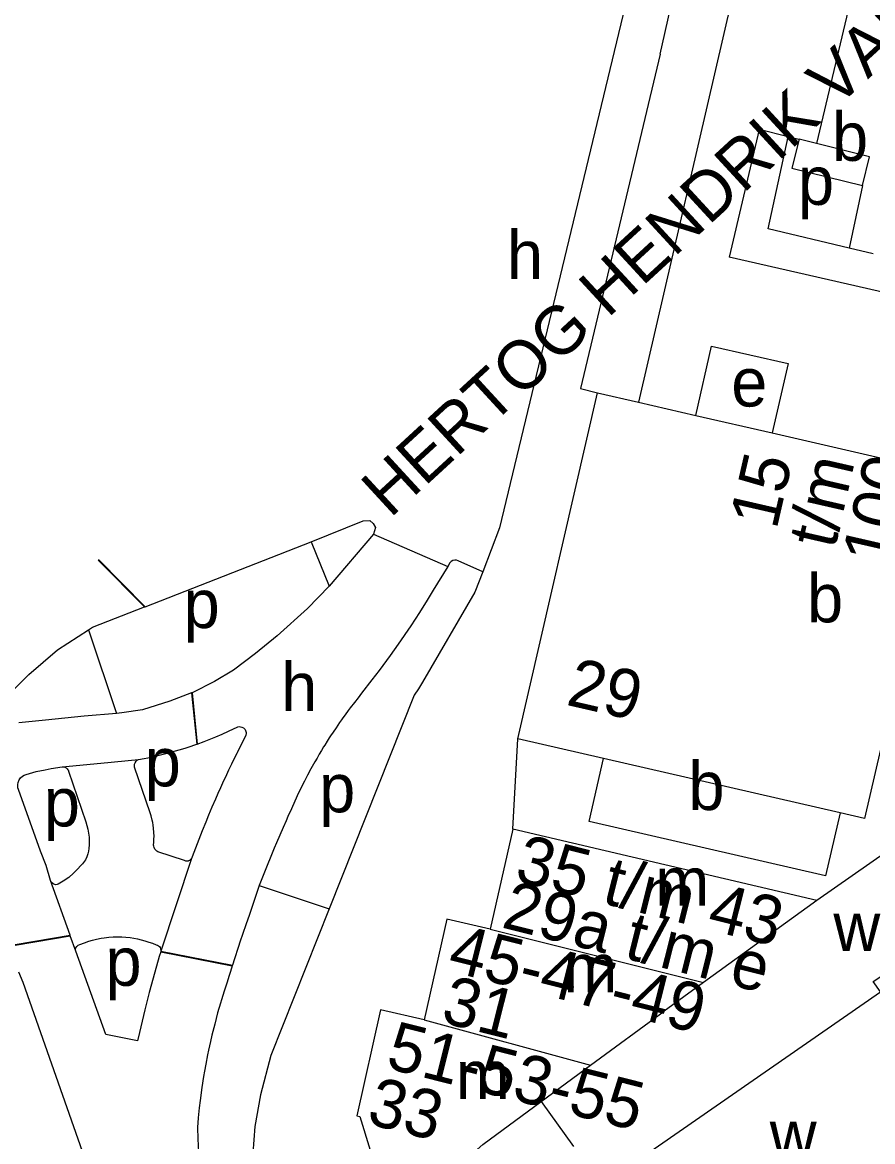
# Model space of a CAD drawing. Extents: x 161141 to 163125, y 381621 to 383200.
# Drawn here: x 161806 to 161876, y 382550.5 to 382642.8 of the extents above; entities that cross this region are included whole.
import ezdxf

# ---------------------------------------------------------------- set-up
doc = ezdxf.new("R2010")
doc.units = 0
for name, color, linetype in [('BLT_Basislijn', 7, 'Continuous'), ('BLT_Bebouwing', 7, 'Continuous'), ('BLT_Centroide', 7, 'Continuous'), ('BLT_Huisnummer_reeks', 7, 'Continuous'), ('BLT_Onderverdeling_panden', 7, 'Continuous'), ('BLT_Straatnaam_verkleind', 7, 'Continuous'), ('BLT_Vlakafsluiter', 7, 'Continuous')]:
    doc.layers.add(name, color=color, linetype=linetype)

msp = doc.modelspace()

# ---------------------------------------------------------------- linework, layer by layer
at = {"layer": 'BLT_Basislijn'}
for p, q in [((161859.617, 382660.619), (161845.278, 382601.115)), ((161867.379, 382657.4), (161856.759, 382611.458)), ((161876.778, 382655.39), (161871.42, 382632.793)), ((161858.521, 382640.166), (161859.365, 382643.819)), ((161869.073, 382633.336), (161869.976, 382633.152)), ((161875.195, 382629.325), (161874.099, 382624.165)), ((161876.093, 382623.687), (161874.099, 382624.165)), ((161829.763, 382599.94), (161834.055, 382601.69)), ((161834.055, 382601.69), (161834.595, 382601.7)), ((161834.595, 382601.7), (161834.883, 382601.46)), ((161834.883, 382601.46), (161835.075, 382601.123)), ((161835.075, 382601.123), (161834.916, 382600.577)), ((161816.089, 382594.601), (161829.763, 382599.94)), ((161829.763, 382599.94), (161831.256, 382596.303)), ((161834.916, 382600.577), (161831.256, 382596.303)), ((161843.906, 382597.485), (161841.89, 382598.384)), ((161831.256, 382596.303), (161829.457, 382594.449)), ((161811.75, 382592.906), (161816.038, 382594.581)), ((161816.038, 382594.581), (161816.089, 382594.601)), ((161829.457, 382594.449), (161826.96, 382592.192)), ((161808.872, 382591.056), (161811.416, 382592.692)), ((161811.416, 382592.692), (161811.75, 382592.906)), ((161811.416, 382592.692), (161813.723, 382585.804)), ((161826.96, 382592.192), (161825.184, 382590.751)), ((161806.499, 382589.02), (161808.872, 382591.056)), ((161825.184, 382590.751), (161823.359, 382589.359)), ((161803.641, 382586.196), (161806.499, 382589.02)), ((161823.359, 382589.359), (161821.793, 382588.439)), ((161821.793, 382588.439), (161819.95, 382587.51)), ((161819.902, 382587.486), (161818.125, 382586.814)), ((161819.95, 382587.51), (161819.902, 382587.486)), ((161815.869, 382586.093), (161814.169, 382585.842)), ((161818.125, 382586.814), (161815.869, 382586.093)), ((161807.881, 382585.243), (161805.668, 382585.038)), ((161811.052, 382585.571), (161807.881, 382585.243)), ((161813.723, 382585.804), (161811.052, 382585.571)), ((161814.169, 382585.842), (161813.723, 382585.804)), ((161822.445, 382584.097), (161822.965, 382584.328)), ((161822.965, 382584.328), (161823.724, 382584.696)), ((161823.724, 382584.696), (161823.837, 382584.714)), ((161823.837, 382584.714), (161823.951, 382584.707)), ((161823.951, 382584.707), (161824.056, 382584.682)), ((161824.056, 382584.682), (161824.19, 382584.617)), ((161824.19, 382584.617), (161824.26, 382584.552)), ((161824.26, 382584.552), (161824.329, 382584.465)), ((161824.329, 382584.465), (161824.369, 382584.39)), ((161824.369, 382584.39), (161824.396, 382584.313)), ((161824.396, 382584.313), (161824.414, 382584.234)), ((161824.414, 382584.234), (161824.419, 382584.149)), ((161819.634, 382583.02), (161820.339, 382583.259)), ((161820.339, 382583.259), (161820.387, 382583.277)), ((161820.387, 382583.277), (161820.965, 382583.488)), ((161820.965, 382583.488), (161821.917, 382583.866)), ((161821.917, 382583.866), (161822.445, 382584.097)), ((161824.16, 382583.543), (161823.859, 382582.951)), ((161824.398, 382584.007), (161824.16, 382583.543)), ((161824.419, 382584.149), (161824.398, 382584.007)), ((161846.392, 382576.248), (161846.809, 382583.695)), ((161817.029, 382582.3), (161817.791, 382582.487)), ((161817.791, 382582.487), (161818.895, 382582.789)), ((161818.895, 382582.789), (161819.38, 382582.938)), ((161819.38, 382582.938), (161819.634, 382583.02)), ((161823.635, 382582.498), (161823.377, 382581.97)), ((161823.665, 382582.562), (161823.635, 382582.498)), ((161823.859, 382582.951), (161823.665, 382582.562)), ((161815.197, 382581.494), (161815.219, 382581.611)), ((161815.206, 382581.383), (161815.197, 382581.494)), ((161815.219, 382581.611), (161815.259, 382581.73)), ((161815.259, 382581.73), (161815.351, 382581.867)), ((161815.351, 382581.867), (161815.388, 382581.897)), ((161815.388, 382581.897), (161815.436, 382581.942)), ((161815.436, 382581.942), (161815.493, 382581.979)), ((161815.493, 382581.979), (161815.55, 382582.007)), ((161815.55, 382582.007), (161816.006, 382582.091)), ((161816.006, 382582.091), (161816.302, 382582.144)), ((161816.302, 382582.144), (161816.678, 382582.223)), ((161816.678, 382582.223), (161816.902, 382582.273)), ((161816.902, 382582.273), (161817.029, 382582.3)), ((161823.2, 382581.609), (161822.969, 382581.121)), ((161823.377, 382581.97), (161823.2, 382581.609)), ((161816.498, 382577.602), (161815.206, 382581.383)), ((161822.73, 382580.613), (161822.558, 382580.247)), ((161822.78, 382580.725), (161822.73, 382580.613)), ((161822.969, 382581.121), (161822.78, 382580.725)), ((161822.29, 382579.66), (161822.089, 382579.205)), ((161822.558, 382580.247), (161822.29, 382579.66)), ((161821.875, 382578.734), (161821.592, 382578.076)), ((161822.089, 382579.205), (161821.875, 382578.734)), ((161821.592, 382578.076), (161821.313, 382577.426)), ((161816.578, 382577.356), (161816.498, 382577.602)), ((161816.671, 382577.003), (161816.578, 382577.356)), ((161816.709, 382576.811), (161816.671, 382577.003)), ((161816.749, 382576.587), (161816.709, 382576.811)), ((161821.077, 382576.849), (161820.8, 382576.115)), ((161821.313, 382577.426), (161821.077, 382576.849)), ((161816.781, 382576.351), (161816.749, 382576.587)), ((161816.814, 382575.992), (161816.781, 382576.351)), ((161816.821, 382575.691), (161816.814, 382575.992)), ((161820.8, 382576.115), (161819.952, 382573.975)), ((161816.789, 382574.934), (161816.801, 382575.198)), ((161816.801, 382575.198), (161816.816, 382575.422)), ((161816.816, 382575.422), (161816.821, 382575.691)), ((161816.802, 382574.849), (161816.789, 382574.934)), ((161816.829, 382574.735), (161816.802, 382574.849)), ((161816.893, 382574.611), (161816.829, 382574.735)), ((161816.958, 382574.531), (161816.893, 382574.611)), ((161817.045, 382574.452), (161816.958, 382574.531)), ((161817.121, 382574.403), (161817.045, 382574.452)), ((161819.319, 382573.678), (161817.121, 382574.403)), ((161819.383, 382573.647), (161819.319, 382573.678)), ((161819.437, 382573.633), (161819.383, 382573.647)), ((161819.483, 382573.625), (161819.437, 382573.633)), ((161819.528, 382573.621), (161819.483, 382573.625)), ((161819.571, 382573.622), (161819.528, 382573.621)), ((161819.632, 382573.633), (161819.571, 382573.622)), ((161819.671, 382573.644), (161819.632, 382573.633)), ((161819.738, 382573.673), (161819.671, 382573.644)), ((161819.801, 382573.718), (161819.738, 382573.673)), ((161819.835, 382573.748), (161819.801, 382573.718)), ((161819.885, 382573.814), (161819.835, 382573.748)), ((161819.903, 382573.852), (161819.885, 382573.814)), ((161819.922, 382573.893), (161819.903, 382573.852)), ((161819.952, 382573.975), (161819.922, 382573.893)), ((161825.491, 382571.607), (161831.259, 382569.68))]:
    msp.add_line(p, q, dxfattribs=at)
for points in [[(161858.521, 382640.166), (161851.961, 382612.607), (161853.365, 382612.238)], [(161869.073, 382633.336), (161866.686, 382633.942), (161864.218, 382623.43)], [(161874.099, 382624.165), (161867.43, 382625.764), (161869.073, 382633.336)], [(161879.024, 382606.347), (161882.157, 382619.325), (161864.218, 382623.43)], [(161861.462, 382610.378), (161862.775, 382616.091), (161869.085, 382614.642), (161867.774, 382608.931)], [(161845.278, 382601.115), (161843.906, 382597.485)], [(161841.89, 382598.384), (161841.756, 382598.441), (161841.606, 382598.452), (161841.433, 382598.418), (161841.306, 382598.325), (161841.209, 382598.221), (161841.029, 382597.914)], [(161841.029, 382597.914), (161839.829, 382595.96), (161839.322, 382595.141), (161838.687, 382594.137), (161837.972, 382593.03), (161836.94, 382591.513), (161836.271, 382590.567), (161835.383, 382589.333), (161834.783, 382588.56), (161833.923, 382587.468), (161833.63, 382587.1), (161833.334, 382586.712), (161832.986, 382586.262)], [(161843.906, 382597.485), (161843.265, 382595.789), (161838.947, 382588.378), (161838.609, 382587.839)], [(161838.609, 382587.839), (161838.271, 382587.3), (161831.259, 382569.68)], [(161832.986, 382586.262), (161832.815, 382586.03), (161832.574, 382585.696), (161832.393, 382585.446), (161832.263, 382585.265), (161832.098, 382585.04), (161831.82, 382584.627), (161831.579, 382584.265), (161831.375, 382583.959), (161831.263, 382583.786), (161831.087, 382583.507), (161830.892, 382583.197), (161830.79, 382583.034), (161830.619, 382582.752), (161830.433, 382582.445), (161830.252, 382582.121), (161830.062, 382581.801), (161829.962, 382581.612), (161829.749, 382581.232), (161829.466, 382580.703), (161829.216, 382580.221), (161828.998, 382579.794), (161828.891, 382579.567), (161828.731, 382579.245), (161828.428, 382578.571), (161828.136, 382577.926), (161827.858, 382577.296), (161827.7, 382576.948), (161827.459, 382576.391), (161827.19, 382575.76), (161826.921, 382575.125), (161826.725, 382574.68), (161826.451, 382574.017), (161826.145, 382573.275), (161825.491, 382571.607)], [(161809.26, 382581.391), (161812.447, 382581.692), (161815.55, 382582.007)], [(161808.299, 382572.013), (161807.919, 382573.275), (161807.473, 382574.432), (161805.64, 382579.533), (161805.608, 382579.659), (161805.585, 382579.813), (161805.59, 382579.954), (161805.618, 382580.113), (161805.714, 382580.336), (161805.827, 382580.488), (161805.972, 382580.619), (161806.117, 382580.709), (161806.294, 382580.778)], [(161806.294, 382580.778), (161807.117, 382581.004), (161807.836, 382581.164), (161808.345, 382581.264), (161809.26, 382581.391)], [(161809.26, 382581.391), (161809.35, 382581.388), (161809.455, 382581.365), (161809.566, 382581.314), (161809.658, 382581.238), (161809.724, 382581.154), (161809.758, 382581.093), (161809.78, 382581.033), (161811.202, 382576.864), (161811.377, 382576.258), (161811.47, 382575.597), (161811.477, 382574.954), (161811.452, 382574.675), (161811.421, 382574.448), (161811.368, 382574.215), (161811.285, 382573.989), (161811.166, 382573.743), (161810.911, 382573.393), (161810.375, 382572.825), (161810.196, 382572.627), (161809.789, 382572.281), (161809.343, 382571.961), (161808.932, 382571.718), (161808.828, 382571.683), (161808.698, 382571.677), (161808.571, 382571.71), (161808.467, 382571.772), (161808.373, 382571.866), (161808.299, 382572.013)], [(161819.903, 382573.852), (161817.383, 382566.201)], [(161809.902, 382567.513), (161808.299, 382572.013)], [(161825.491, 382571.607), (161824.998, 382570.13), (161824.794, 382569.543), (161824.656, 382569.153), (161824.42, 382568.462), (161824.118, 382567.562), (161823.931, 382567.036), (161823.748, 382566.491), (161823.442, 382565.554), (161823.278, 382565.04)], [(161831.259, 382569.68), (161826.446, 382557.587), (161825.593, 382554.352), (161825.125, 382551.738), (161824.96, 382549.536), (161825.059, 382548.794), (161826.363, 382543.776), (161827.352, 382543.674), (161828.257, 382544.094)], [(161809.919, 382567.465), (161809.902, 382567.513)], [(161810.369, 382566.206), (161809.919, 382567.465)], [(161810.369, 382566.206), (161810.359, 382566.339), (161810.386, 382566.469), (161810.444, 382566.579), (161810.563, 382566.688), (161810.691, 382566.743), (161811.079, 382566.898), (161811.435, 382567.016), (161811.76, 382567.109), (161812.091, 382567.194), (161812.449, 382567.258), (161812.715, 382567.306), (161813.085, 382567.348), (161813.438, 382567.373), (161813.83, 382567.379), (161814.031, 382567.377), (161814.161, 382567.373), (161814.503, 382567.35), (161814.848, 382567.315), (161815.15, 382567.268), (161815.446, 382567.212), (161815.77, 382567.138), (161816.067, 382567.055), (161816.396, 382566.952), (161816.681, 382566.851), (161817, 382566.718), (161817.092, 382566.681), (161817.186, 382566.632), (161817.258, 382566.578), (161817.312, 382566.502), (161817.361, 382566.399), (161817.377, 382566.321), (161817.383, 382566.201)], [(161817.368, 382566.153), (161817.246, 382565.766), (161816.876, 382564.481), (161816.423, 382562.789), (161816.06, 382561.349), (161815.632, 382559.496), (161815.469, 382558.795), (161812.835, 382559.326), (161810.369, 382566.206)], [(161817.383, 382566.201), (161817.368, 382566.153)], [(161823.263, 382564.992), (161823.113, 382564.525), (161822.999, 382564.196), (161822.812, 382563.572), (161822.598, 382562.895), (161822.38, 382562.185), (161822.295, 382561.924), (161822.063, 382561.113), (161821.817, 382560.181), (161821.586, 382559.276), (161821.465, 382558.754), (161821.312, 382558.049), (161821.224, 382557.645), (161821.08, 382556.889), (161820.973, 382556.296), (161820.9, 382555.878), (161820.756, 382554.946), (161820.613, 382553.88), (161820.538, 382553.27), (161820.459, 382552.458), (161820.39, 382551.671), (161820.431, 382550.728), (161820.491, 382549.634)], [(161823.278, 382565.04), (161823.263, 382564.992)], [(161805.654, 382564.508), (161806.006, 382563.637), (161816.518, 382533.648), (161822.311, 382517.164), (161828.156, 382500), (161833.649, 382483.027), (161839.128, 382465.362), (161844.598, 382447.699), (161849.721, 382431.019), (161855.242, 382413.135), (161859.789, 382397.544), (161864.783, 382378.713), (161866.857, 382370.83), (161873.11, 382346.843), (161874.921, 382339.229), (161875.989, 382335.316)]]:
    msp.add_lwpolyline(points, dxfattribs=at)
at = {"layer": 'BLT_Bebouwing'}
for p, q in [((161871.42, 382632.793), (161869.976, 382633.152)), ((161846.809, 382583.695), (161853.365, 382612.238)), ((161853.365, 382612.238), (161856.759, 382611.458)), ((161856.759, 382611.458), (161861.462, 382610.378)), ((161867.774, 382608.931), (161879.024, 382606.347)), ((161853.864, 382582.074), (161846.809, 382583.695)), ((161876.68, 382582.823), (161875.373, 382577.134)), ((161852.675, 382576.896), (161853.864, 382582.074)), ((161872.167, 382572.419), (161852.675, 382576.896)), ((161873.357, 382577.597), (161872.167, 382572.419)), ((161875.373, 382577.134), (161873.357, 382577.597)), ((161877.258, 382574.444), (161871.44, 382570.368)), ((161848.72, 382553.802), (161851.39, 382550.096))]:
    msp.add_line(p, q, dxfattribs=at)
for points in [[(161869.976, 382633.152), (161869.384, 382630.769), (161875.195, 382629.325)], [(161875.195, 382629.325), (161875.787, 382631.707), (161871.42, 382632.793)], [(161861.462, 382610.378), (161867.774, 382608.931)], [(161846.392, 382576.248), (161844.52, 382568.021)], [(161871.44, 382570.368), (161846.392, 382576.248)], [(161844.52, 382568.021), (161840.942, 382568.825), (161839.076, 382560.524)], [(161839.076, 382560.524), (161835.475, 382561.365), (161833.538, 382552.632), (161833.792, 382552.574), (161835.593, 382546.662)], [(161842.421, 382549.153), (161843.446, 382549.834), (161843.908, 382550.262), (161848.72, 382553.802)]]:
    msp.add_lwpolyline(points, dxfattribs=at)
at = {"layer": 'BLT_Onderverdeling_panden'}
for p, q in [((161873.357, 382577.597), (161853.864, 382582.074)), ((161871.44, 382570.368), (161862.106, 382563.611)), ((161844.52, 382568.021), (161862.106, 382563.611)), ((161862.106, 382563.611), (161858.857, 382561.26)), ((161852.796, 382556.801), (161858.857, 382561.26)), ((161839.076, 382560.524), (161852.796, 382556.801))]:
    msp.add_line(p, q, dxfattribs=at)
for points in [[(161853.998, 382547.084), (161876.691, 382562.844), (161876.092, 382563.702), (161877.972, 382564.944)], [(161848.72, 382553.802), (161852.796, 382556.801)]]:
    msp.add_lwpolyline(points, dxfattribs=at)
at = {"layer": 'BLT_Vlakafsluiter'}
for p, q in [((161834.916, 382600.577), (161841.029, 382597.914)), ((161816.038, 382594.581), (161812.22, 382598.452)), ((161816.089, 382594.601), (161812.255, 382598.487)), ((161819.902, 382587.486), (161820.339, 382583.259)), ((161819.95, 382587.51), (161820.387, 382583.277)), ((161789.452, 382564.032), (161809.902, 382567.513)), ((161789.473, 382563.985), (161809.919, 382567.465)), ((161817.368, 382566.153), (161823.263, 382564.992)), ((161817.383, 382566.201), (161823.278, 382565.04))]:
    msp.add_line(p, q, dxfattribs=at)

# ---------------------------------------------------------------- texts
at = {"layer": 'BLT_Centroide'}
for s, p in [('b', (161872.697, 382631.365)), ('p', (161869.89, 382627.736)), ('h', (161845.909, 382621.614)), ('e', (161864.394, 382611.109)), ('b', (161870.641, 382593.312)), ('p', (161819.259, 382592.842)), ('h', (161827.296, 382585.99)), ('p', (161816.053, 382579.79)), ('b', (161860.863, 382577.835)), ('p', (161830.429, 382577.65)), ('p', (161807.74, 382576.485)), ('m', (161858.125, 382569.938)), ('w', (161872.812, 382566.219)), ('p', (161812.819, 382563.343)), ('m', (161850.555, 382562.812)), ('m', (161841.688, 382554)), ('w', (161867.564, 382549.075))]:
    msp.add_text(s, height=4, dxfattribs=at).set_placement(p)
at = {"layer": 'BLT_Huisnummer_reeks'}
for s, rotation, p in [('15', 77.06656, (161868.117, 382600.884)), ('t/m', 77.06656, (161872.915, 382599.279)), ('100', 77.06292, (161877.383, 382597.823)), ('29', 347.06523, (161850.689, 382586.529)), ('35 t/m 43', 345.88513, (161846.42, 382571.996)), ('29a t/m e', 345.88513, (161845.352, 382568.183)), ('45-47-49', 345.88513, (161840.894, 382564.606)), ('31', 345.88513, (161840.346, 382560.368)), ('51-53-55', 345.88513, (161835.808, 382556.593)), ('33', 345.88513, (161834.234, 382552.005))]:
    msp.add_text(s, height=4, rotation=rotation, dxfattribs=at).set_placement(p)
at = {"layer": 'BLT_Straatnaam_verkleind'}
msp.add_text('HERTOG HENDRIK VAN BRABANTPLEIN', height=4, rotation=42.61392, dxfattribs=at).set_placement((161836.276, 382601.848))

doc.saveas('drawing.dxf')
